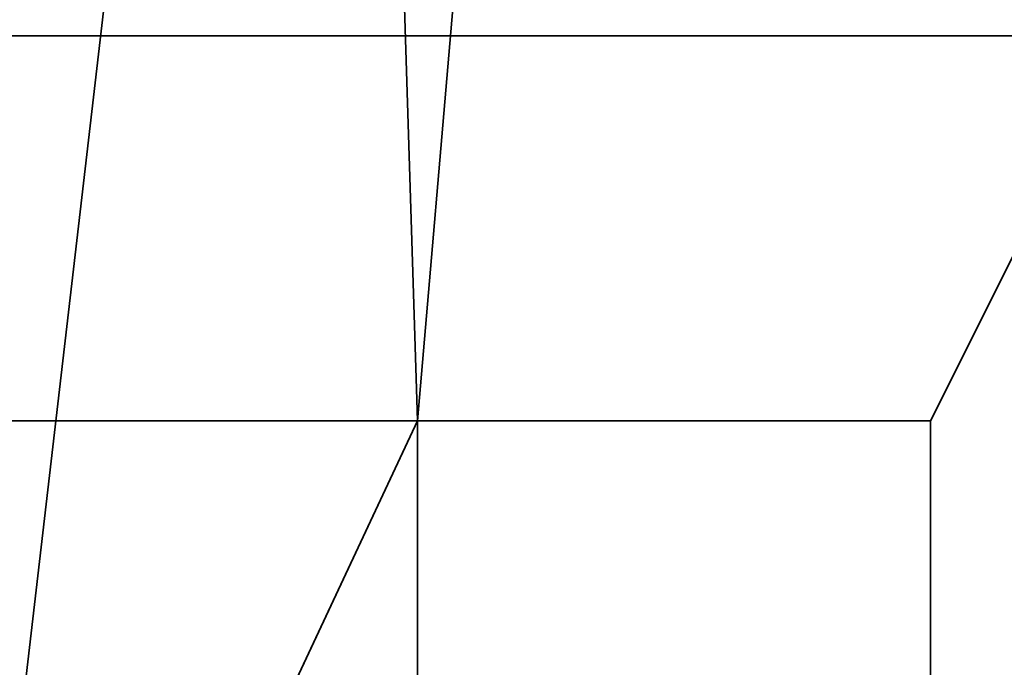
# Model space of a CAD drawing. Header units: millimetres. Extents: x -490 to 6690, y -115 to 152.
# Tile 431 of 656: x 1851.9 to 1859.57, y 11.08 to 16.13. Entities that reach past the tile are written whole.
import ezdxf

# ---------------------------------------------------------------- set-up
doc = ezdxf.new("R2010")
doc.units = ezdxf.units.MM
doc.layers.add('151', color=253, linetype='Continuous')

# ---------------------------------------------------------------- blocks, each defined once
blk = doc.blocks.new('UG_SURFACE_002')
at = {"layer": '151', "color": 252, "linetype": 'Continuous', "lineweight": 35}
for points in [[(2040, -6.2, 2202.5001), (2040, 133.2, 2202.5001), (960, 133.2, 2202.5001), (960, -6.2, 2202.5001)], [(1110, -6.2, 2052.5), (1110, 133.2, 2052.5), (1890, 133.2, 2052.5), (1890, -6.2, 2052.5)]]:
    blk.add_3dface(points, dxfattribs=at)
blk = doc.blocks.new('UG_SURFACE_133')
at = {"layer": '151', "color": 254, "linetype": 'Continuous', "lineweight": 35}
for points in [[(1875.25, -10, 2032.7499), (1875.25, 136.75, 2032.7499), (1124.75, 136.75, 2032.7499), (1124.75, -10, 2032.7499)], [(1851.2501, 131.75, 2008.75), (1863, 21, 2020.4999), (1859, 13, 2016.5), (1855, 13, 2012.5)], [(1855, 13, 2012.5), (1855, 5, 2012.5), (1851.2501, 5, 2008.75), (1851.2501, 131.75, 2008.75)], [(1867.4999, 21, 2025.0001), (1867.4999, -8, 2025.0001), (1132.5001, -8, 2025.0001), (1132.5001, 21, 2025.0001)], [(1863, 5, 2020.4999), (1863, 21, 2020.4999), (1137, 21, 2020.4999), (1137, 5, 2020.4999)], [(1863, 21, 2020.4999), (1863, 5, 2020.4999), (1859, 5, 2016.5), (1859, 13, 2016.5)], [(1859, 13, 2016.5), (1859, 5, 2016.5), (1141, 5, 2016.5), (1141, 13, 2016.5)], [(1859, 13, 2016.5), (1141, 13, 2016.5), (1145, 13, 2012.5), (1855, 13, 2012.5)], [(1855, 5, 2012.5), (1855, 13, 2012.5), (1145, 13, 2012.5), (1145, 5, 2012.5)]]:
    blk.add_3dface(points, dxfattribs=at)
blk = doc.blocks.new('UG_SURFACE_136')
at = {"layer": '151', "color": 254, "linetype": 'Continuous', "lineweight": 35}
for points in [[(1851.2977, 132.0496, 2008.7976), (1851.2501, 131.75, 2008.75), (1851.2501, 5, 2008.75), (1863, 106, 2020.4999)], [(1851.2501, 131.75, -7.5), (1863, 21, -7.5), (1859, 13, -7.5), (1855, 13, -7.5)], [(1855, 13, -7.5), (1855, 5, -7.5), (1851.2501, 5, -7.5), (1851.2501, 131.75, -7.5)], [(1855, 13, 2012.5), (1863, 106, 2020.4999), (1851.2501, 5, 2008.75)], [(1863, 106, 2020.4999), (1855, 13, 2012.5), (1859, 13, 2016.5), (1863, 21, 2020.4999)], [(1863, 21, -7.5), (1863, 5, -7.5), (1859, 5, -7.5), (1859, 13, -7.5)], [(1859, 13, 2016.5), (1859, 5, 2016.5), (1863, 5, 2020.4999), (1863, 21, 2020.4999)], [(1851.2501, 5, 2008.75), (1855, 5, 2012.5), (1855, 13, 2012.5)], [(1855, 5, -7.5), (1855, 13, -7.5), (1855, 13, 2012.5), (1855, 5, 2012.5)], [(1859, 13, 2016.5), (1855, 13, 2012.5), (1855, 13, -7.5), (1859, 13, -7.5)], [(1859, 13, -7.5), (1859, 5, -7.5), (1859, 5, 2016.5), (1859, 13, 2016.5)]]:
    blk.add_3dface(points, dxfattribs=at)
blk = doc.blocks.new('UG_SURFACE_159')
at = {"layer": '151', "color": 14, "linetype": 'Continuous', "lineweight": 35}
for points in [[(1867.3, -10, 2024.8001), (1867.3, 19, 2024.8001), (1132.7, 19, 2024.8001), (1132.7, -10, 2024.8001)], [(1863.25, 16.25, 2020.75), (1863.25, -22, 2020.75), (1136.75, -22, 2020.75), (1136.75, 16.25, 2020.75)]]:
    blk.add_3dface(points, dxfattribs=at)
blk = doc.blocks.new('UG_SURFACE_160')
at = {"layer": '151', "color": 7, "linetype": 'Continuous', "lineweight": 35}
for points in [[(1136.75, 16, 2020.75), (1136.75, -22, 2020.75), (1863.25, -22, 2020.75), (1863.25, 16, 2020.75)], [(1863, 16, 2020.4999), (1137, 16, 2020.4999), (1136.75, 16, 2020.75), (1863.25, 16, 2020.75)], [(1863, 16, 2020.4999), (1863, -22, 2020.4999), (1137, -22, 2020.4999), (1137, 16, 2020.4999)]]:
    blk.add_3dface(points, dxfattribs=at)

msp = doc.modelspace()

# ---------------------------------------------------------------- linework, layer by layer
at = {"layer": '151', "linetype": 'Continuous', "lineweight": -3}
for p, q in [((1863.25, 16, 2020.75), (1136.75, 16, 2020.75)), ((1863, 16, 2020.5), (1137, 16, 2020.5)), ((1859, 13, 2016.5), (1141, 13, 2016.5)), ((1855, 13, 2012.5), (1145, 13, 2012.5)), ((1855, 13, -7.5), (1855, 13, 2012.5)), ((1859, 13, 2016.5), (1855, 13, 2012.5)), ((1855, 13, 2012.5), (1855, 5, 2012.5)), ((1855, 5, -7.5), (1855, 13, -7.5)), ((1855, 13, 2012.5), (1859, 13, 2016.5)), ((1855, 5, 2012.5), (1855, 13, 2012.5)), ((1855, 13, -7.5), (1859, 13, -7.5)), ((1859, 13, 2016.5), (1859, 5, 2016.5)), ((1859, 13, -7.5), (1859, 5, -7.5)), ((1859, 13, -7.5), (1859, 13, 2016.5)), ((1859, 5, 2016.5), (1859, 13, 2016.5))]:
    msp.add_line(p, q, dxfattribs=at)

# ---------------------------------------------------------------- block references
for name in ['UG_SURFACE_133', 'UG_SURFACE_136', 'UG_SURFACE_002', 'UG_SURFACE_159', 'UG_SURFACE_160']:
    msp.add_blockref(name, (0, 0), dxfattribs=at)

doc.saveas('drawing.dxf')
